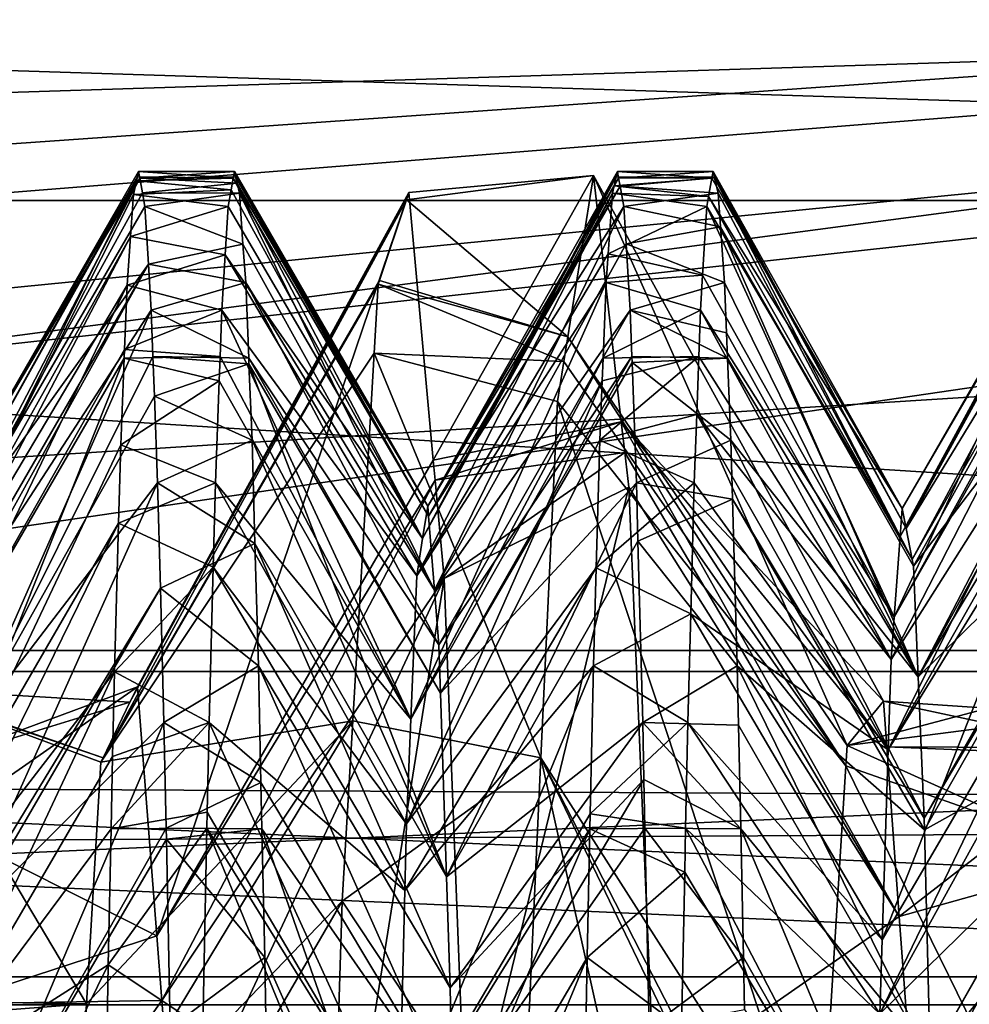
# Model space of a CAD drawing. Extents: x 0 to 200, y 18 to 95.
# Tile 209 of 491: x 72.752 to 73.744, y 56.858 to 57.886. Entities that reach past the tile are written whole.
import ezdxf

# ---------------------------------------------------------------- set-up
doc = ezdxf.new("R2010")
doc.units = 0

msp = doc.modelspace()

# ---------------------------------------------------------------- linework, layer by layer
for points in [[(66.999992, 58.968403, 263.375061), (100.857979, 56.147953, 260.252533), (66.999992, 55.257084, 259.53186)], [(122.799995, 57.297775, 280.72522), (66.999992, 58.968403, 278.624939), (66.999992, 55.257084, 282.468109)], [(66.999992, 58.968403, 263.375061), (101.619339, 56.713158, 260.703735), (100.857979, 56.147953, 260.252533)], [(66.999992, 58.968403, 263.375061), (102.531059, 57.141083, 261.13797), (101.619339, 56.713158, 260.703735)], [(66.999992, 58.968403, 263.375061), (103.638268, 57.660767, 261.665283), (102.531059, 57.141083, 261.13797)], [(122.799995, 58.968403, 278.624939), (66.999992, 58.968403, 278.624939), (122.799995, 57.297775, 280.72522)], [(66.999992, 58.968403, 263.375061), (103.960701, 57.746113, 261.767151), (103.638268, 57.660767, 261.665283)], [(66.999992, 58.968403, 263.375061), (105.602844, 58.180782, 262.28595), (103.960701, 57.746113, 261.767151)], [(55.084332, 58.070004, 41.003445), (77.999992, 58.124733, 40.976082), (55.685112, 57.509953, 39.889133)], [(77.999992, 58.124733, 51.023918), (55.291088, 57.908844, 51.467953), (55.932827, 57.236149, 52.511547)], [(55.685112, 57.509953, 39.889133), (77.999992, 58.124733, 40.976082), (55.894001, 57.31522, 39.501682)], [(55.894001, 57.31522, 39.501682), (77.999992, 58.124733, 40.976082), (56.648254, 56.421177, 38.377098)], [(77.999992, 58.124733, 51.023918), (55.932827, 57.236149, 52.511547), (56.522705, 56.617817, 53.470806)], [(77.999992, 58.124733, 51.023918), (56.522705, 56.617817, 53.470806), (56.938103, 56.044952, 54.049088)], [(56.648254, 56.421177, 38.377098), (77.999992, 58.124733, 40.976082), (57.144798, 55.832596, 37.636749)], [(77.999992, 58.124733, 51.023918), (56.938103, 56.044952, 54.049088), (77.999992, 55.020393, 55.12487)], [(57.144798, 55.832596, 37.636749), (77.999992, 58.124733, 40.976082), (57.585098, 55.134129, 37.049129)], [(57.585098, 55.134129, 37.049129), (77.999992, 58.124733, 40.976082), (77.999992, 55.020393, 36.87513)], [(74.999992, 57.853729, 268.574524), (69.499992, 58.127014, 271), (69.499992, 57.125778, 266.436615)], [(69.499992, 58.127014, 271), (74.999992, 57.853729, 273.425476), (69.499992, 57.125778, 275.563385)], [(74.999992, 57.853729, 271), (69.499992, 58.127014, 271), (74.999992, 57.853729, 268.574524)], [(74.999992, 57.853729, 273.425476), (69.499992, 58.127014, 271), (74.999992, 57.853729, 271)], [(69.199997, 57.945778, 270.181091), (76.999992, 57.696964, 268.562225), (69.199997, 57.696964, 268.562225)], [(69.199997, 57.945778, 270.181091), (76.999992, 57.945778, 270.181091), (76.999992, 57.696964, 268.562225)], [(76.999992, 57.696964, 273.437744), (76.999992, 57.945778, 271.818909), (69.199997, 57.696964, 273.437744)], [(76.999992, 57.945778, 271.818909), (69.199997, 57.945778, 271.818909), (69.199997, 57.696964, 273.437744)], [(74.999992, 57.853729, 268.574524), (69.499992, 57.125778, 266.436615), (74.999992, 56.880943, 266.554504)], [(69.499992, 57.125778, 275.563385), (74.999992, 57.853729, 273.425476), (74.999992, 56.880943, 275.445496)], [(72.676369, 57.380417, 45.997101), (72.875076, 57.72147, 45.835217), (72.674217, 57.360352, 45.723286)], [(72.875076, 57.72147, 45.835217), (72.874146, 57.71735, 45.712799), (72.674217, 57.360352, 45.723286)], [(72.877579, 57.720165, 46.164696), (72.876328, 57.727016, 46), (72.676369, 57.380417, 45.997101)], [(72.876328, 57.727016, 46), (72.875076, 57.72147, 45.835217), (72.676369, 57.380417, 45.997101)], [(72.877579, 57.720165, 46.164696), (72.676369, 57.380417, 45.997101), (72.68045, 57.342667, 46.515465)], [(72.880379, 57.704784, 46.534554), (72.877579, 57.720165, 46.164696), (72.68045, 57.342667, 46.515465)], [(72.875076, 57.72147, 45.835217), (72.975075, 57.720165, 45.835304), (72.874146, 57.71735, 45.712799)], [(72.874146, 57.71735, 45.712799), (72.975075, 57.720165, 45.835304), (72.972855, 57.707985, 45.542339)], [(72.875076, 57.72147, 45.835217), (72.876328, 57.727016, 46), (72.975075, 57.720165, 45.835304)], [(72.876328, 57.727016, 46), (72.976326, 57.727016, 46), (72.975075, 57.720165, 45.835304)], [(72.976326, 57.727016, 46), (72.876328, 57.727016, 46), (72.877579, 57.720165, 46.164696)], [(72.97757, 57.721622, 46.164791), (72.976326, 57.727016, 46), (72.877579, 57.720165, 46.164696)], [(72.97757, 57.721622, 46.164791), (72.877579, 57.720165, 46.164696), (72.979088, 57.715103, 46.364098)], [(72.979088, 57.715103, 46.364098), (72.877579, 57.720165, 46.164696), (72.880379, 57.704784, 46.534554)], [(72.972855, 57.707985, 45.542339), (72.975075, 57.720165, 45.835304), (73.17292, 57.343948, 45.558399)], [(72.975075, 57.720165, 45.835304), (72.976326, 57.727016, 46), (73.178322, 57.377659, 46.245548)], [(72.975075, 57.720165, 45.835304), (73.178322, 57.377659, 46.245548), (73.17292, 57.343948, 45.558399)], [(72.976326, 57.727016, 46), (72.97757, 57.721622, 46.164791), (73.178322, 57.377659, 46.245548)], [(73.178322, 57.377659, 46.245548), (72.97757, 57.721622, 46.164791), (73.179153, 57.367283, 46.351555)], [(72.97757, 57.721622, 46.164791), (72.979088, 57.715103, 46.364098), (73.179153, 57.367283, 46.351555)], [(73.351166, 57.722889, 46.208107), (73.15596, 57.697578, 46.393993), (73.324471, 57.55455, 44.458515)], [(73.351166, 57.722889, 46.208107), (73.158455, 57.705059, 46.558159), (73.15596, 57.697578, 46.393993)], [(73.158455, 57.705059, 46.558159), (73.351166, 57.722889, 46.208107), (73.184029, 57.425648, 48.217705)], [(73.178322, 57.377659, 46.245548), (73.376328, 57.727016, 46), (73.17292, 57.343948, 45.558399)], [(73.376328, 57.727016, 46), (73.375076, 57.721622, 45.835209), (73.17292, 57.343948, 45.558399)], [(73.375076, 57.721622, 45.835209), (73.372856, 57.712036, 45.54213), (73.17292, 57.343948, 45.558399)], [(73.377571, 57.720165, 46.164696), (73.376328, 57.727016, 46), (73.178322, 57.377659, 46.245548)], [(73.379082, 57.71188, 46.363914), (73.377571, 57.720165, 46.164696), (73.178322, 57.377659, 46.245548)], [(73.351166, 57.722889, 46.208107), (73.380333, 57.465672, 48.112068), (73.184029, 57.425648, 48.217705)], [(73.351166, 57.722889, 46.208107), (73.324471, 57.55455, 44.458515), (73.616234, 57.127888, 44.610836)], [(73.654037, 57.174137, 46.98336), (73.351166, 57.722889, 46.208107), (73.616234, 57.127888, 44.610836)], [(73.380333, 57.465672, 48.112068), (73.351166, 57.722889, 46.208107), (73.654037, 57.174137, 46.98336)], [(73.375076, 57.721622, 45.835209), (73.475075, 57.720165, 45.835304), (73.372856, 57.712036, 45.54213)], [(73.372856, 57.712036, 45.54213), (73.475075, 57.720165, 45.835304), (73.471558, 57.700886, 45.371712)], [(73.375076, 57.721622, 45.835209), (73.376328, 57.727016, 46), (73.475075, 57.720165, 45.835304)], [(73.376328, 57.727016, 46), (73.476318, 57.727016, 46), (73.475075, 57.720165, 45.835304)], [(73.476318, 57.727016, 46), (73.376328, 57.727016, 46), (73.377571, 57.720165, 46.164696)], [(73.477577, 57.721622, 46.164791), (73.476318, 57.727016, 46), (73.377571, 57.720165, 46.164696)], [(73.477791, 57.720692, 46.193359), (73.477577, 57.721622, 46.164791), (73.377571, 57.720165, 46.164696)], [(73.477791, 57.720692, 46.193359), (73.377571, 57.720165, 46.164696), (73.379082, 57.71188, 46.363914)], [(73.477791, 57.720692, 46.193359), (73.379082, 57.71188, 46.363914), (73.481529, 57.704563, 46.686291)], [(73.471558, 57.700886, 45.371712), (73.475075, 57.720165, 45.835304), (73.67379, 57.375278, 45.667988)], [(73.475075, 57.720165, 45.835304), (73.476318, 57.727016, 46), (73.67379, 57.375278, 45.667988)], [(73.67379, 57.375278, 45.667988), (73.476318, 57.727016, 46), (73.677856, 57.354191, 46.186115)], [(73.476318, 57.727016, 46), (73.477577, 57.721622, 46.164791), (73.677856, 57.354191, 46.186115)], [(73.477577, 57.721622, 46.164791), (73.477791, 57.720692, 46.193359), (73.677856, 57.354191, 46.186115)], [(73.677856, 57.354191, 46.186115), (73.477791, 57.720692, 46.193359), (73.684097, 57.321857, 46.980526)], [(73.477791, 57.720692, 46.193359), (73.481529, 57.704563, 46.686291), (73.684097, 57.321857, 46.980526)], [(73.67379, 57.375278, 45.667988), (73.875076, 57.721622, 45.835209), (73.671631, 57.346054, 45.39389)], [(73.875076, 57.721622, 45.835209), (73.871559, 57.706451, 45.371464), (73.671631, 57.346054, 45.39389)], [(73.876328, 57.727016, 46), (73.67379, 57.375278, 45.667988), (73.677856, 57.354191, 46.186115)], [(73.876328, 57.727016, 46), (73.875076, 57.721622, 45.835209), (73.67379, 57.375278, 45.667988)], [(73.877571, 57.720165, 46.164696), (73.876328, 57.727016, 46), (73.677856, 57.354191, 46.186115)], [(73.877792, 57.718979, 46.193249), (73.877571, 57.720165, 46.164696), (73.677856, 57.354191, 46.186115)], [(72.674217, 57.360352, 45.723286), (72.874146, 57.71735, 45.712799), (72.667976, 57.302235, 44.930233)], [(72.874146, 57.71735, 45.712799), (72.870972, 57.703251, 45.293911), (72.667976, 57.302235, 44.930233)], [(72.874146, 57.71735, 45.712799), (72.972855, 57.707985, 45.542339), (72.870972, 57.703251, 45.293911)], [(72.979088, 57.715103, 46.364098), (72.880379, 57.704784, 46.534554), (72.981529, 57.704563, 46.686291)], [(72.979088, 57.715103, 46.364098), (72.981529, 57.704563, 46.686291), (73.179153, 57.367283, 46.351555)], [(73.372856, 57.712036, 45.54213), (73.371117, 57.704563, 45.313709), (73.17292, 57.343948, 45.558399)], [(73.379082, 57.71188, 46.363914), (73.178322, 57.377659, 46.245548), (73.179153, 57.367283, 46.351555)], [(73.382942, 57.690762, 46.871788), (73.379082, 57.71188, 46.363914), (73.179153, 57.367283, 46.351555)], [(73.371117, 57.704563, 45.313709), (73.372856, 57.712036, 45.54213), (73.471558, 57.700886, 45.371712)], [(73.481529, 57.704563, 46.686291), (73.379082, 57.71188, 46.363914), (73.382942, 57.690762, 46.871788)], [(73.882935, 57.690762, 46.871788), (73.877792, 57.718979, 46.193249), (73.677856, 57.354191, 46.186115)], [(72.870972, 57.703251, 45.293911), (72.867912, 57.659435, 44.893074), (72.667976, 57.302235, 44.930233)], [(72.882942, 57.690762, 46.871788), (72.880379, 57.704784, 46.534554), (72.68045, 57.342667, 46.515465)], [(72.870972, 57.703251, 45.293911), (72.969711, 57.690762, 45.128212), (72.867912, 57.659435, 44.893074)], [(72.870972, 57.703251, 45.293911), (72.972855, 57.707985, 45.542339), (72.969711, 57.690762, 45.128212)], [(72.875168, 57.189186, 46.868992), (73.158455, 57.705059, 46.558159), (72.895355, 56.929131, 48.107563)], [(73.15596, 57.697578, 46.393993), (73.158455, 57.705059, 46.558159), (72.875168, 57.189186, 46.868992)], [(72.981529, 57.704563, 46.686291), (72.880379, 57.704784, 46.534554), (72.882942, 57.690762, 46.871788)], [(72.981529, 57.704563, 46.686291), (72.882942, 57.690762, 46.871788), (72.985321, 57.651184, 47.183369)], [(73.158455, 57.705059, 46.558159), (73.184029, 57.425648, 48.217705), (72.895355, 56.929131, 48.107563)], [(72.969711, 57.690762, 45.128212), (72.972855, 57.707985, 45.542339), (73.17292, 57.343948, 45.558399)], [(73.179153, 57.367283, 46.351555), (72.981529, 57.704563, 46.686291), (73.185394, 57.289852, 47.142704)], [(72.981529, 57.704563, 46.686291), (72.985321, 57.651184, 47.183369), (73.185394, 57.289852, 47.142704)], [(73.371117, 57.704563, 45.313709), (73.366623, 57.641155, 44.723263), (73.166687, 57.305008, 44.764584)], [(73.17292, 57.343948, 45.558399), (73.371117, 57.704563, 45.313709), (73.166687, 57.305008, 44.764584)], [(73.371117, 57.704563, 45.313709), (73.469711, 57.690762, 45.128212), (73.366623, 57.641155, 44.723263)], [(73.371117, 57.704563, 45.313709), (73.471558, 57.700886, 45.371712), (73.469711, 57.690762, 45.128212)], [(73.481529, 57.704563, 46.686291), (73.382942, 57.690762, 46.871788), (73.484024, 57.669418, 47.013554)], [(73.469711, 57.690762, 45.128212), (73.471558, 57.700886, 45.371712), (73.671631, 57.346054, 45.39389)], [(73.471558, 57.700886, 45.371712), (73.67379, 57.375278, 45.667988), (73.671631, 57.346054, 45.39389)], [(73.481529, 57.704563, 46.686291), (73.484024, 57.669418, 47.013554), (73.684097, 57.321857, 46.980526)], [(73.671631, 57.346054, 45.39389), (73.871124, 57.704563, 45.313709), (73.66539, 57.261749, 44.603195)], [(73.871124, 57.704563, 45.313709), (73.865326, 57.622929, 44.553539), (73.66539, 57.261749, 44.603195)], [(73.871559, 57.706451, 45.371464), (73.871124, 57.704563, 45.313709), (73.671631, 57.346054, 45.39389)], [(69.199997, 57.696964, 268.562225), (76.999992, 57.205116, 267), (69.199997, 57.205116, 267)], [(69.199997, 57.696964, 268.562225), (76.999992, 57.696964, 268.562225), (76.999992, 57.205116, 267)], [(76.999992, 57.205116, 275), (76.999992, 57.696964, 273.437744), (69.199997, 57.205116, 275)], [(76.999992, 57.696964, 273.437744), (69.199997, 57.696964, 273.437744), (69.199997, 57.205116, 275)], [(72.88662, 57.63047, 47.352783), (72.882942, 57.690762, 46.871788), (72.68045, 57.342667, 46.515465)], [(73.127907, 57.613476, 44.547436), (73.15596, 57.697578, 46.393993), (72.839211, 57.114956, 44.616375)], [(73.15596, 57.697578, 46.393993), (72.867302, 57.172951, 46.376263), (72.839211, 57.114956, 44.616375)], [(73.15596, 57.697578, 46.393993), (72.875168, 57.189186, 46.868992), (72.867302, 57.172951, 46.376263)], [(72.867912, 57.659435, 44.893074), (72.969711, 57.690762, 45.128212), (72.966621, 57.640038, 44.723541)], [(72.985321, 57.651184, 47.183369), (72.882942, 57.690762, 46.871788), (72.88662, 57.63047, 47.352783)], [(72.966621, 57.640038, 44.723541), (72.969711, 57.690762, 45.128212), (73.17292, 57.343948, 45.558399)], [(73.15596, 57.697578, 46.393993), (73.127907, 57.613476, 44.547436), (73.324471, 57.55455, 44.458515)], [(73.382942, 57.690762, 46.871788), (73.179153, 57.367283, 46.351555), (73.185394, 57.289852, 47.142704)], [(73.385323, 57.651718, 47.183277), (73.382942, 57.690762, 46.871788), (73.185394, 57.289852, 47.142704)], [(73.366623, 57.641155, 44.723263), (73.469711, 57.690762, 45.128212), (73.465324, 57.618805, 44.554123)], [(73.484024, 57.669418, 47.013554), (73.382942, 57.690762, 46.871788), (73.385323, 57.651718, 47.183277)], [(73.465324, 57.618805, 44.554123), (73.469711, 57.690762, 45.128212), (73.66539, 57.261749, 44.603195)], [(73.469711, 57.690762, 45.128212), (73.671631, 57.346054, 45.39389), (73.66539, 57.261749, 44.603195)], [(73.882935, 57.690762, 46.871788), (73.677856, 57.354191, 46.186115), (73.684097, 57.321857, 46.980526)], [(73.884026, 57.672955, 47.013847), (73.882935, 57.690762, 46.871788), (73.684097, 57.321857, 46.980526)], [(73.484024, 57.669418, 47.013554), (73.385323, 57.651718, 47.183277), (73.488144, 57.611382, 47.554028)], [(73.685448, 57.314873, 47.152077), (73.484024, 57.669418, 47.013554), (73.690323, 57.19931, 47.763973)], [(73.484024, 57.669418, 47.013554), (73.488144, 57.611382, 47.554028), (73.690323, 57.19931, 47.763973)], [(73.684097, 57.321857, 46.980526), (73.484024, 57.669418, 47.013554), (73.685448, 57.314873, 47.152077)], [(73.884026, 57.672955, 47.013847), (73.684097, 57.321857, 46.980526), (73.685448, 57.314873, 47.152077)], [(73.889557, 57.582222, 47.73774), (73.884026, 57.672955, 47.013847), (73.685448, 57.314873, 47.152077)], [(72.667976, 57.302235, 44.930233), (72.867912, 57.659435, 44.893074), (72.664734, 57.272057, 44.518505)], [(72.867912, 57.659435, 44.893074), (72.864357, 57.608421, 44.426353), (72.664734, 57.272057, 44.518505)], [(72.867912, 57.659435, 44.893074), (72.966621, 57.640038, 44.723541), (72.864357, 57.608421, 44.426353)], [(72.985321, 57.651184, 47.183369), (72.88662, 57.63047, 47.352783), (72.988144, 57.611382, 47.554028)], [(72.985321, 57.651184, 47.183369), (72.988144, 57.611382, 47.554028), (73.185394, 57.289852, 47.142704)], [(73.389557, 57.582222, 47.73774), (73.385323, 57.651718, 47.183277), (73.185394, 57.289852, 47.142704)], [(73.488144, 57.611382, 47.554028), (73.385323, 57.651718, 47.183277), (73.389557, 57.582222, 47.73774)], [(72.864357, 57.608421, 44.426353), (72.966621, 57.640038, 44.723541), (72.963097, 57.582222, 44.26226)], [(72.963097, 57.582222, 44.26226), (72.966621, 57.640038, 44.723541), (73.166687, 57.305008, 44.764584)], [(72.966621, 57.640038, 44.723541), (73.17292, 57.343948, 45.558399), (73.166687, 57.305008, 44.764584)], [(73.366623, 57.641155, 44.723263), (73.364502, 57.611382, 44.445972), (73.166687, 57.305008, 44.764584)], [(73.366623, 57.641155, 44.723263), (73.465324, 57.618805, 44.554123), (73.364502, 57.611382, 44.445972)], [(72.88662, 57.63047, 47.352783), (72.68045, 57.342667, 46.515465), (72.686684, 57.284916, 47.308437)], [(72.88662, 57.63047, 47.352783), (72.686684, 57.284916, 47.308437), (72.688011, 57.272587, 47.477764)], [(72.889557, 57.582222, 47.73774), (72.88662, 57.63047, 47.352783), (72.688011, 57.272587, 47.477764)], [(72.988144, 57.611382, 47.554028), (72.88662, 57.63047, 47.352783), (72.889557, 57.582222, 47.73774)], [(73.364502, 57.611382, 44.445972), (73.465324, 57.618805, 44.554123), (73.463097, 57.582222, 44.26226)], [(73.463097, 57.582222, 44.26226), (73.465324, 57.618805, 44.554123), (73.66539, 57.261749, 44.603195)], [(73.865326, 57.622929, 44.553539), (73.864502, 57.611382, 44.445972), (73.66539, 57.261749, 44.603195)], [(72.664734, 57.272057, 44.518505), (72.864357, 57.608421, 44.426353), (72.661751, 57.188877, 44.146355)], [(72.864357, 57.608421, 44.426353), (72.861679, 57.541111, 44.080097), (72.661751, 57.188877, 44.146355)], [(73.126556, 57.609425, 44.458466), (72.839211, 57.114956, 44.616375), (72.83699, 57.110363, 44.47702)], [(73.122368, 57.537556, 44.19265), (73.126556, 57.609425, 44.458466), (72.83699, 57.110363, 44.47702)], [(73.126556, 57.609425, 44.458466), (73.127907, 57.613476, 44.547436), (72.839211, 57.114956, 44.616375)], [(72.864357, 57.608421, 44.426353), (72.963097, 57.582222, 44.26226), (72.861679, 57.541111, 44.080097)], [(72.988144, 57.611382, 47.554028), (72.889557, 57.582222, 47.73774), (72.991325, 57.532139, 47.965794)], [(73.185394, 57.289852, 47.142704), (72.988144, 57.611382, 47.554028), (73.189987, 57.232784, 47.725754)], [(72.988144, 57.611382, 47.554028), (72.991325, 57.532139, 47.965794), (73.189987, 57.232784, 47.725754)], [(73.126556, 57.609425, 44.458466), (73.122368, 57.537556, 44.19265), (73.320351, 57.528576, 44.188564)], [(73.127907, 57.613476, 44.547436), (73.126556, 57.609425, 44.458466), (73.324471, 57.55455, 44.458515)], [(73.324471, 57.55455, 44.458515), (73.126556, 57.609425, 44.458466), (73.320351, 57.528576, 44.188564)], [(73.364502, 57.611382, 44.445972), (73.36132, 57.532139, 44.034206), (73.160454, 57.155235, 43.983955)], [(73.166687, 57.305008, 44.764584), (73.364502, 57.611382, 44.445972), (73.160454, 57.155235, 43.983955)], [(73.364502, 57.611382, 44.445972), (73.463097, 57.582222, 44.26226), (73.36132, 57.532139, 44.034206)], [(73.488144, 57.611382, 47.554028), (73.389557, 57.582222, 47.73774), (73.490265, 57.558704, 47.827751)], [(73.488144, 57.611382, 47.554028), (73.490265, 57.558704, 47.827751), (73.690323, 57.19931, 47.763973)], [(73.66539, 57.261749, 44.603195), (73.864502, 57.611382, 44.445972), (73.662125, 57.217571, 44.188824)], [(73.864502, 57.611382, 44.445972), (73.86132, 57.532139, 44.034206), (73.662125, 57.217571, 44.188824)], [(72.889557, 57.582222, 47.73774), (72.688011, 57.272587, 47.477764), (72.692917, 57.136627, 48.087345)], [(72.891327, 57.534077, 47.966038), (72.889557, 57.582222, 47.73774), (72.692917, 57.136627, 48.087345)], [(72.861679, 57.541111, 44.080097), (72.963097, 57.582222, 44.26226), (72.961327, 57.534077, 44.033962)], [(72.889557, 57.582222, 47.73774), (72.891327, 57.534077, 47.966038), (72.991325, 57.532139, 47.965794)], [(72.961327, 57.534077, 44.033962), (72.963097, 57.582222, 44.26226), (73.160454, 57.155235, 43.983955)], [(72.963097, 57.582222, 44.26226), (73.166687, 57.305008, 44.764584), (73.160454, 57.155235, 43.983955)], [(73.389557, 57.582222, 47.73774), (73.185394, 57.289852, 47.142704), (73.189987, 57.232784, 47.725754)], [(73.391327, 57.534077, 47.966038), (73.389557, 57.582222, 47.73774), (73.189987, 57.232784, 47.725754)], [(73.463097, 57.582222, 44.26226), (73.461327, 57.534077, 44.033962), (73.36132, 57.532139, 44.034206)], [(73.490265, 57.558704, 47.827751), (73.389557, 57.582222, 47.73774), (73.491325, 57.532139, 47.965794)], [(73.389557, 57.582222, 47.73774), (73.391327, 57.534077, 47.966038), (73.491325, 57.532139, 47.965794)], [(73.461327, 57.534077, 44.033962), (73.463097, 57.582222, 44.26226), (73.662125, 57.217571, 44.188824)], [(73.463097, 57.582222, 44.26226), (73.66539, 57.261749, 44.603195), (73.662125, 57.217571, 44.188824)], [(73.889557, 57.582222, 47.73774), (73.685448, 57.314873, 47.152077), (73.690323, 57.19931, 47.763973)], [(73.890259, 57.563072, 47.828533), (73.889557, 57.582222, 47.73774), (73.690323, 57.19931, 47.763973)], [(73.490265, 57.558704, 47.827751), (73.491325, 57.532139, 47.965794), (73.690323, 57.19931, 47.763973)], [(73.891327, 57.534077, 47.966038), (73.890259, 57.563072, 47.828533), (73.690323, 57.19931, 47.763973)], [(73.324471, 57.55455, 44.458515), (73.320351, 57.528576, 44.188564), (73.614891, 57.10648, 44.529442)], [(73.616234, 57.127888, 44.610836), (73.324471, 57.55455, 44.458515), (73.614891, 57.10648, 44.529442)], [(72.861679, 57.541111, 44.080097), (72.861328, 57.532192, 44.034214), (72.661751, 57.188877, 44.146355)], [(73.099976, 57.153381, 42.771706), (73.122368, 57.537556, 44.19265), (72.83699, 57.110363, 44.47702)], [(72.861679, 57.541111, 44.080097), (72.961327, 57.534077, 44.033962), (72.861328, 57.532192, 44.034214)], [(73.122368, 57.537556, 44.19265), (73.099976, 57.153381, 42.771706), (73.296463, 57.11478, 42.681515)], [(73.313736, 57.486885, 43.755211), (73.122368, 57.537556, 44.19265), (73.296463, 57.11478, 42.681515)], [(73.320351, 57.528576, 44.188564), (73.122368, 57.537556, 44.19265), (73.313736, 57.486885, 43.755211)], [(72.661751, 57.188877, 44.146355), (72.861328, 57.532192, 44.034214), (72.655518, 57.015427, 43.370327)], [(72.861328, 57.532192, 44.034214), (72.857735, 57.441879, 43.569668), (72.655518, 57.015427, 43.370327)], [(72.892853, 57.492615, 48.162663), (72.891327, 57.534077, 47.966038), (72.692917, 57.136627, 48.087345)], [(72.861328, 57.532192, 44.034214), (72.960381, 57.508472, 43.912552), (72.857735, 57.441879, 43.569668)], [(72.861328, 57.532192, 44.034214), (72.961327, 57.534077, 44.033962), (72.960381, 57.508472, 43.912552)], [(72.991554, 57.526436, 47.995415), (72.891327, 57.534077, 47.966038), (72.892853, 57.492615, 48.162663)], [(72.991325, 57.532139, 47.965794), (72.891327, 57.534077, 47.966038), (72.991554, 57.526436, 47.995415)], [(72.991554, 57.526436, 47.995415), (72.892853, 57.492615, 48.162663), (72.994759, 57.446453, 48.411026)], [(72.960381, 57.508472, 43.912552), (72.961327, 57.534077, 44.033962), (73.160454, 57.155235, 43.983955)], [(73.189987, 57.232784, 47.725754), (72.991325, 57.532139, 47.965794), (73.19162, 57.182453, 47.928062)], [(72.991325, 57.532139, 47.965794), (72.991554, 57.526436, 47.995415), (73.19162, 57.182453, 47.928062)], [(73.19162, 57.182453, 47.928062), (72.991554, 57.526436, 47.995415), (73.197853, 56.990467, 48.699688)], [(72.991554, 57.526436, 47.995415), (72.994759, 57.446453, 48.411026), (73.197853, 56.990467, 48.699688)], [(73.36132, 57.532139, 44.034206), (73.360382, 57.50869, 43.912354), (73.160454, 57.155235, 43.983955)], [(73.391327, 57.534077, 47.966038), (73.189987, 57.232784, 47.725754), (73.19162, 57.182453, 47.928062)], [(73.391556, 57.527851, 47.995552), (73.391327, 57.534077, 47.966038), (73.19162, 57.182453, 47.928062)], [(73.396179, 57.402142, 48.591682), (73.391556, 57.527851, 47.995552), (73.19162, 57.182453, 47.928062)], [(73.320351, 57.528576, 44.188564), (73.313736, 57.486885, 43.755211), (73.614891, 57.10648, 44.529442)], [(73.461327, 57.534077, 44.033962), (73.459091, 57.473236, 43.745445), (73.357887, 57.446453, 43.588974)], [(73.360382, 57.50869, 43.912354), (73.461327, 57.534077, 44.033962), (73.357887, 57.446453, 43.588974)], [(73.36132, 57.532139, 44.034206), (73.461327, 57.534077, 44.033962), (73.360382, 57.50869, 43.912354)], [(73.491325, 57.532139, 47.965794), (73.391327, 57.534077, 47.966038), (73.391556, 57.527851, 47.995552)], [(73.491325, 57.532139, 47.965794), (73.391556, 57.527851, 47.995552), (73.494759, 57.446453, 48.411026)], [(73.494759, 57.446453, 48.411026), (73.391556, 57.527851, 47.995552), (73.396179, 57.402142, 48.591682)], [(73.459091, 57.473236, 43.745445), (73.461327, 57.534077, 44.033962), (73.662125, 57.217571, 44.188824)], [(73.491325, 57.532139, 47.965794), (73.494759, 57.446453, 48.411026), (73.690323, 57.19931, 47.763973)], [(73.662125, 57.217571, 44.188824), (73.86132, 57.532139, 44.034206), (73.659157, 57.123356, 43.823254)], [(73.86132, 57.532139, 44.034206), (73.859085, 57.476421, 43.744678), (73.659157, 57.123356, 43.823254)], [(73.896172, 57.402142, 48.591682), (73.891327, 57.534077, 47.966038), (73.690323, 57.19931, 47.763973)], [(72.857735, 57.441879, 43.569668), (72.960381, 57.508472, 43.912552), (72.956482, 57.402142, 43.408318)], [(72.956482, 57.402142, 43.408318), (72.960381, 57.508472, 43.912552), (73.160454, 57.155235, 43.983955)], [(73.160454, 57.155235, 43.983955), (73.360382, 57.50869, 43.912354), (73.155899, 57.045872, 43.413937)], [(73.360382, 57.50869, 43.912354), (73.357887, 57.446453, 43.588974), (73.155899, 57.045872, 43.413937)], [(72.896172, 57.402142, 48.591682), (72.892853, 57.492615, 48.162663), (72.692917, 57.136627, 48.087345)], [(72.994759, 57.446453, 48.411026), (72.892853, 57.492615, 48.162663), (72.896172, 57.402142, 48.591682)], [(73.313736, 57.486885, 43.755211), (73.296463, 57.11478, 42.681515), (73.586861, 56.659496, 42.83012)], [(73.614891, 57.10648, 44.529442), (73.313736, 57.486885, 43.755211), (73.586861, 56.659496, 42.83012)], [(73.357887, 57.446453, 43.588974), (73.459091, 57.473236, 43.745445), (73.456482, 57.402142, 43.408318)], [(73.456482, 57.402142, 43.408318), (73.459091, 57.473236, 43.745445), (73.659157, 57.123356, 43.823254)], [(73.459091, 57.473236, 43.745445), (73.662125, 57.217571, 44.188824), (73.659157, 57.123356, 43.823254)], [(73.859085, 57.476421, 43.744678), (73.857887, 57.446453, 43.588974), (73.659157, 57.123356, 43.823254)], [(73.184029, 57.425648, 48.217705), (73.380333, 57.465672, 48.112068), (73.185936, 57.404755, 48.341816)], [(73.380333, 57.465672, 48.112068), (73.383949, 57.433865, 48.347488), (73.185936, 57.404755, 48.341816)], [(73.383949, 57.433865, 48.347488), (73.380333, 57.465672, 48.112068), (73.670662, 56.949329, 48.001431)], [(73.380333, 57.465672, 48.112068), (73.657562, 57.126461, 47.199268), (73.670662, 56.949329, 48.001431)], [(73.380333, 57.465672, 48.112068), (73.654037, 57.174137, 46.98336), (73.657562, 57.126461, 47.199268)], [(72.994759, 57.446453, 48.411026), (72.896172, 57.402142, 48.591682), (72.997787, 57.338753, 48.795307)], [(72.994759, 57.446453, 48.411026), (72.997787, 57.338753, 48.795307), (73.197853, 56.990467, 48.699688)], [(73.357887, 57.446453, 43.588974), (73.354156, 57.313427, 43.114338), (73.155899, 57.045872, 43.413937)], [(73.357887, 57.446453, 43.588974), (73.456482, 57.402142, 43.408318), (73.354156, 57.313427, 43.114338)], [(73.494759, 57.446453, 48.411026), (73.396179, 57.402142, 48.591682), (73.49649, 57.384838, 48.630878)], [(73.690323, 57.19931, 47.763973), (73.494759, 57.446453, 48.411026), (73.696564, 57.051792, 48.545071)], [(73.494759, 57.446453, 48.411026), (73.49649, 57.384838, 48.630878), (73.696564, 57.051792, 48.545071)], [(73.659157, 57.123356, 43.823254), (73.857887, 57.446453, 43.588974), (73.652924, 56.924908, 43.053226)], [(73.857887, 57.446453, 43.588974), (73.852859, 57.26733, 42.94986), (73.652924, 56.924908, 43.053226)], [(72.857735, 57.441879, 43.569668), (72.855446, 57.359753, 43.278748), (72.655518, 57.015427, 43.370327)], [(72.857735, 57.441879, 43.569668), (72.956482, 57.402142, 43.408318), (72.855446, 57.359753, 43.278748)], [(73.185936, 57.404755, 48.341816), (73.383949, 57.433865, 48.347488), (73.195312, 57.302223, 48.950787)], [(73.383949, 57.433865, 48.347488), (73.388062, 57.397552, 48.61631), (73.195312, 57.302223, 48.950787)], [(73.388062, 57.397552, 48.61631), (73.383949, 57.433865, 48.347488), (73.670662, 56.949329, 48.001431)], [(73.184029, 57.425648, 48.217705), (73.185936, 57.404755, 48.341816), (72.895355, 56.929131, 48.107563)], [(72.896172, 57.402142, 48.591682), (72.692917, 57.136627, 48.087345), (72.69915, 56.963593, 48.863171)], [(72.899078, 57.292027, 48.959373), (72.896172, 57.402142, 48.591682), (72.69915, 56.963593, 48.863171)], [(72.855446, 57.359753, 43.278748), (72.956482, 57.402142, 43.408318), (72.954155, 57.314091, 43.114304)], [(72.895355, 56.929131, 48.107563), (73.185936, 57.404755, 48.341816), (72.900612, 56.86137, 48.430271)], [(72.997787, 57.338753, 48.795307), (72.896172, 57.402142, 48.591682), (72.899078, 57.292027, 48.959373)], [(73.185936, 57.404755, 48.341816), (73.195312, 57.302223, 48.950787), (72.900612, 56.86137, 48.430271)], [(72.954155, 57.314091, 43.114304), (72.956482, 57.402142, 43.408318), (73.155899, 57.045872, 43.413937)], [(72.956482, 57.402142, 43.408318), (73.160454, 57.155235, 43.983955), (73.155899, 57.045872, 43.413937)], [(73.396179, 57.402142, 48.591682), (73.19162, 57.182453, 47.928062), (73.197853, 56.990467, 48.699688)], [(73.397789, 57.341011, 48.795818), (73.396179, 57.402142, 48.591682), (73.197853, 56.990467, 48.699688)], [(73.354156, 57.313427, 43.114338), (73.456482, 57.402142, 43.408318), (73.452858, 57.265079, 42.950653)], [(73.49649, 57.384838, 48.630878), (73.396179, 57.402142, 48.591682), (73.397789, 57.341011, 48.795818)], [(73.452858, 57.265079, 42.950653), (73.456482, 57.402142, 43.408318), (73.659157, 57.123356, 43.823254)], [(73.896172, 57.402142, 48.591682), (73.690323, 57.19931, 47.763973), (73.696564, 57.051792, 48.545071)], [(73.8965, 57.389977, 48.63229), (73.896172, 57.402142, 48.591682), (73.696564, 57.051792, 48.545071)], [(73.195312, 57.302223, 48.950787), (73.388062, 57.397552, 48.61631), (73.218689, 56.699501, 50.364113)], [(73.388062, 57.397552, 48.61631), (73.414589, 56.770935, 50.24435), (73.218689, 56.699501, 50.364113)], [(73.388062, 57.397552, 48.61631), (73.670662, 56.949329, 48.001431), (73.414589, 56.770935, 50.24435)], [(73.49649, 57.384838, 48.630878), (73.397789, 57.341011, 48.795818), (73.501381, 57.210934, 49.251369)], [(73.696564, 57.051792, 48.545071), (73.49649, 57.384838, 48.630878), (73.697075, 57.039726, 48.608952)], [(73.49649, 57.384838, 48.630878), (73.501381, 57.210934, 49.251369), (73.697075, 57.039726, 48.608952)], [(73.8965, 57.389977, 48.63229), (73.696564, 57.051792, 48.545071), (73.697075, 57.039726, 48.608952)], [(73.902725, 57.154083, 49.420002), (73.8965, 57.389977, 48.63229), (73.697075, 57.039726, 48.608952)], [(72.655518, 57.015427, 43.370327), (72.855446, 57.359753, 43.278748), (72.653076, 56.947762, 43.067593)], [(72.855446, 57.359753, 43.278748), (72.85112, 57.204773, 42.729771), (72.653076, 56.947762, 43.067593)], [(72.855446, 57.359753, 43.278748), (72.954155, 57.314091, 43.114304), (72.85112, 57.204773, 42.729771)], [(73.402794, 57.151768, 49.427723), (73.397789, 57.341011, 48.795818), (73.197853, 56.990467, 48.699688)], [(73.501381, 57.210934, 49.251369), (73.397789, 57.341011, 48.795818), (73.402794, 57.151768, 49.427723)], [(72.997787, 57.338753, 48.795307), (72.899078, 57.292027, 48.959373), (73.001381, 57.210934, 49.251369)], [(73.197853, 56.990467, 48.699688), (72.997787, 57.338753, 48.795307), (73.201614, 56.87487, 49.16431)], [(72.997787, 57.338753, 48.795307), (73.001381, 57.210934, 49.251369), (73.201614, 56.87487, 49.16431)], [(72.85112, 57.204773, 42.729771), (72.954155, 57.314091, 43.114304), (72.949867, 57.151768, 42.572277)], [(72.949867, 57.151768, 42.572277), (72.954155, 57.314091, 43.114304), (73.154221, 56.976337, 43.211555)], [(72.954155, 57.314091, 43.114304), (73.155899, 57.045872, 43.413937), (73.154221, 56.976337, 43.211555)], [(73.155899, 57.045872, 43.413937), (73.354156, 57.313427, 43.114338), (73.154221, 56.976337, 43.211555)], [(73.354156, 57.313427, 43.114338), (73.351273, 57.210934, 42.748631), (73.154221, 56.976337, 43.211555)], [(73.354156, 57.313427, 43.114338), (73.452858, 57.265079, 42.950653), (73.351273, 57.210934, 42.748631)], [(72.900612, 56.86137, 48.430271), (73.195312, 57.302223, 48.950787), (72.913345, 56.697403, 49.211193)], [(72.913345, 56.697403, 49.211193), (73.195312, 57.302223, 48.950787), (72.948296, 55.750805, 51.186604)], [(73.195312, 57.302223, 48.950787), (73.218689, 56.699501, 50.364113), (72.948296, 55.750805, 51.186604)], [(122.799995, 55.257084, 282.468109), (122.799995, 57.297775, 280.72522), (66.999992, 55.257084, 282.468109)], [(72.899078, 57.292027, 48.959373), (72.69915, 56.963593, 48.863171), (72.699677, 56.949192, 48.927731)], [(72.902794, 57.151768, 49.427723), (72.899078, 57.292027, 48.959373), (72.699677, 56.949192, 48.927731)], [(73.001381, 57.210934, 49.251369), (72.899078, 57.292027, 48.959373), (72.902794, 57.151768, 49.427723)], [(73.351273, 57.210934, 42.748631), (73.452858, 57.265079, 42.950653), (73.449867, 57.151768, 42.572277)], [(73.449867, 57.151768, 42.572277), (73.452858, 57.265079, 42.950653), (73.652924, 56.924908, 43.053226)], [(73.452858, 57.265079, 42.950653), (73.659157, 57.123356, 43.823254), (73.652924, 56.924908, 43.053226)], [(73.652924, 56.924908, 43.053226), (73.852859, 57.26733, 42.94986), (73.65049, 56.847492, 42.752842)], [(73.852859, 57.26733, 42.94986), (73.851273, 57.210934, 42.748631), (73.65049, 56.847492, 42.752842)], [(110.863342, 56.886276, 275.501373), (44.499992, 57.227016, 272.913177), (41.911797, 56.886276, 275.501373)], [(44.499992, 57.227016, 272.913177), (108.275154, 57.227016, 272.913177), (47.088192, 56.886276, 270.324982)], [(108.275154, 57.227016, 272.913177), (44.499992, 57.227016, 272.913177), (110.863342, 56.886276, 275.501373)], [(108.275154, 57.227016, 272.913177), (105.686966, 56.886276, 270.324982), (47.088192, 56.886276, 270.324982)], [(73.001381, 57.210934, 49.251369), (72.902794, 57.151768, 49.427723), (73.004021, 57.089283, 49.578117)], [(73.201614, 56.87487, 49.16431), (73.001381, 57.210934, 49.251369), (73.204086, 56.754871, 49.456043)], [(73.001381, 57.210934, 49.251369), (73.004021, 57.089283, 49.578117), (73.204086, 56.754871, 49.456043)], [(73.154221, 56.976337, 43.211555), (73.351273, 57.210934, 42.748631), (73.14798, 56.717968, 42.459587)], [(73.351273, 57.210934, 42.748631), (73.347916, 57.056549, 42.333961), (73.14798, 56.717968, 42.459587)], [(73.351273, 57.210934, 42.748631), (73.449867, 57.151768, 42.572277), (73.347916, 57.056549, 42.333961)], [(73.501381, 57.210934, 49.251369), (73.402794, 57.151768, 49.427723), (73.502724, 57.14888, 49.418045)], [(73.697075, 57.039726, 48.608952), (73.501381, 57.210934, 49.251369), (73.702797, 56.801094, 49.29834)], [(73.501381, 57.210934, 49.251369), (73.502724, 57.14888, 49.418045), (73.702797, 56.801094, 49.29834)], [(73.851273, 57.210934, 42.748631), (73.84758, 57.040794, 42.291634), (73.65049, 56.847492, 42.752842)], [(76.999992, 57.205116, 267), (76.999992, 56.857018, 267), (69.199997, 56.857018, 267)], [(69.199997, 57.205116, 267), (76.999992, 57.205116, 267), (69.199997, 56.857018, 267)], [(76.999992, 56.857018, 275), (69.199997, 57.205116, 275), (69.199997, 56.857018, 275)], [(76.999992, 57.205116, 275), (69.199997, 57.205116, 275), (76.999992, 56.857018, 275)], [(72.653076, 56.947762, 43.067593), (72.85112, 57.204773, 42.729771), (72.649284, 56.774574, 42.615578)], [(72.85112, 57.204773, 42.729771), (72.849213, 57.116436, 42.493874), (72.649284, 56.774574, 42.615578)], [(72.85112, 57.204773, 42.729771), (72.949867, 57.151768, 42.572277), (72.849213, 57.116436, 42.493874)], [(72.624817, 57.189186, 45.131008), (72.599365, 56.86137, 43.569729), (72.822044, 56.858009, 43.575031)], [(72.83699, 57.110363, 44.47702), (72.624817, 57.189186, 45.131008), (72.822044, 56.858009, 43.575031)], [(72.839211, 57.114956, 44.616375), (72.624817, 57.189186, 45.131008), (72.83699, 57.110363, 44.47702)], [(72.625763, 57.187237, 45.190197), (72.624817, 57.189186, 45.131008), (72.839211, 57.114956, 44.616375)], [(72.625763, 57.187237, 45.190197), (72.867302, 57.172951, 46.376263), (72.663002, 57.110363, 47.52298)], [(72.867302, 57.172951, 46.376263), (72.625763, 57.187237, 45.190197), (72.839211, 57.114956, 44.616375)], [(72.663002, 57.110363, 47.52298), (72.875168, 57.189186, 46.868992), (72.666946, 57.043758, 47.761055)], [(72.867302, 57.172951, 46.376263), (72.875168, 57.189186, 46.868992), (72.663002, 57.110363, 47.52298)], [(72.666946, 57.043758, 47.761055), (72.875168, 57.189186, 46.868992), (72.895355, 56.929131, 48.107563)], [(73.850075, 57.189713, 45.167583), (73.616234, 57.127888, 44.610836), (73.837196, 57.028164, 44.378532)], [(73.850075, 57.189713, 45.167583), (73.86528, 57.159637, 46.119442), (73.616234, 57.127888, 44.610836)], [(73.86528, 57.159637, 46.119442), (73.654037, 57.174137, 46.98336), (73.616234, 57.127888, 44.610836)], [(73.654037, 57.174137, 46.98336), (73.86528, 57.159637, 46.119442), (73.882614, 57.125351, 47.204426)], [(73.657562, 57.126461, 47.199268), (73.654037, 57.174137, 46.98336), (73.882614, 57.125351, 47.204426)], [(72.902794, 57.151768, 49.427723), (72.699677, 56.949192, 48.927731), (72.705391, 56.688858, 49.608082)], [(72.905075, 57.041538, 49.708488), (72.902794, 57.151768, 49.427723), (72.705391, 56.688858, 49.608082)], [(73.08902, 56.965343, 42.076195), (73.099976, 57.153381, 42.771706), (72.811302, 56.676712, 42.927002)], [(73.099976, 57.153381, 42.771706), (72.822044, 56.858009, 43.575031), (72.811302, 56.676712, 42.927002)], [(73.099976, 57.153381, 42.771706), (72.83699, 57.110363, 44.47702), (72.822044, 56.858009, 43.575031)], [(72.949867, 57.151768, 42.572277), (72.947922, 57.058041, 42.333546), (72.847572, 57.040726, 42.291679)], [(72.849213, 57.116436, 42.493874), (72.949867, 57.151768, 42.572277), (72.847572, 57.040726, 42.291679)], [(73.004021, 57.089283, 49.578117), (72.902794, 57.151768, 49.427723), (72.905075, 57.041538, 49.708488)], [(72.947922, 57.058041, 42.333546), (72.949867, 57.151768, 42.572277), (73.14798, 56.717968, 42.459587)], [(72.949867, 57.151768, 42.572277), (73.154221, 56.976337, 43.211555), (73.14798, 56.717968, 42.459587)], [(73.296463, 57.11478, 42.681515), (73.099976, 57.153381, 42.771706), (73.08902, 56.965343, 42.076195)], [(73.402794, 57.151768, 49.427723), (73.197853, 56.990467, 48.699688), (73.201614, 56.87487, 49.16431)], [(73.404022, 57.092319, 49.579144), (73.402794, 57.151768, 49.427723), (73.201614, 56.87487, 49.16431)], [(73.347916, 57.056549, 42.333961), (73.449867, 57.151768, 42.572277), (73.447578, 57.041538, 42.291512)], [(73.502724, 57.14888, 49.418045), (73.402794, 57.151768, 49.427723), (73.505074, 57.040794, 49.708366)], [(73.402794, 57.151768, 49.427723), (73.404022, 57.092319, 49.579144), (73.505074, 57.040794, 49.708366)], [(73.447578, 57.041538, 42.291512), (73.449867, 57.151768, 42.572277), (73.65049, 56.847492, 42.752842)], [(73.449867, 57.151768, 42.572277), (73.652924, 56.924908, 43.053226), (73.65049, 56.847492, 42.752842)], [(73.502724, 57.14888, 49.418045), (73.505074, 57.040794, 49.708366), (73.702797, 56.801094, 49.29834)], [(73.902725, 57.154083, 49.420002), (73.697075, 57.039726, 48.608952), (73.702797, 56.801094, 49.29834)], [(73.902786, 57.151768, 49.427723), (73.902725, 57.154083, 49.420002), (73.702797, 56.801094, 49.29834)], [(73.905075, 57.041538, 49.708488), (73.902786, 57.151768, 49.427723), (73.702797, 56.801094, 49.29834)], [(74.999992, 55.748978, 264.203949), (69.499992, 57.125778, 266.436615), (69.499992, 54.306, 262.711578)], [(69.499992, 57.125778, 275.563385), (74.999992, 55.748978, 277.796051), (69.499992, 54.306, 279.288422)], [(74.999992, 56.880943, 266.554504), (69.499992, 57.125778, 266.436615), (74.999992, 55.748978, 264.203949)], [(69.499992, 57.125778, 275.563385), (74.999992, 56.880943, 275.445496), (74.999992, 55.748978, 277.796051)], [(73.616234, 57.127888, 44.610836), (73.614891, 57.10648, 44.529442), (73.837196, 57.028164, 44.378532)], [(73.657562, 57.126461, 47.199268), (73.886932, 57.116821, 47.474438), (73.670662, 56.949329, 48.001431)], [(73.657562, 57.126461, 47.199268), (73.882614, 57.125351, 47.204426), (73.886932, 57.116821, 47.474438)], [(72.849213, 57.116436, 42.493874), (72.847572, 57.040726, 42.291679), (72.649284, 56.774574, 42.615578)], [(73.296463, 57.11478, 42.681515), (73.08902, 56.965343, 42.076195), (73.27636, 56.681732, 41.43198)], [(73.296463, 57.11478, 42.681515), (73.27636, 56.681732, 41.43198), (73.558876, 55.936893, 41.242157)], [(73.578545, 56.52692, 42.326099), (73.296463, 57.11478, 42.681515), (73.558876, 55.936893, 41.242157)], [(73.580727, 56.561626, 42.458046), (73.296463, 57.11478, 42.681515), (73.578545, 56.52692, 42.326099)], [(73.586861, 56.659496, 42.83012), (73.296463, 57.11478, 42.681515), (73.580727, 56.561626, 42.458046)], [(73.886932, 57.116821, 47.474438), (73.893372, 57.011475, 47.863049), (73.670662, 56.949329, 48.001431)], [(73.811478, 56.70554, 42.802753), (73.614891, 57.10648, 44.529442), (73.586861, 56.659496, 42.83012)], [(73.837196, 57.028164, 44.378532), (73.614891, 57.10648, 44.529442), (73.811478, 56.70554, 42.802753)], [(73.004021, 57.089283, 49.578117), (72.905075, 57.041538, 49.708488), (73.005074, 57.040794, 49.708366)], [(73.004021, 57.089283, 49.578117), (73.005074, 57.040794, 49.708366), (73.204086, 56.754871, 49.456043)], [(73.404022, 57.092319, 49.579144), (73.201614, 56.87487, 49.16431), (73.204086, 56.754871, 49.456043)], [(73.405075, 57.041538, 49.708488), (73.404022, 57.092319, 49.579144), (73.204086, 56.754871, 49.456043)], [(73.404022, 57.092319, 49.579144), (73.405075, 57.041538, 49.708488), (73.505074, 57.040794, 49.708366)], [(72.947922, 57.058041, 42.333546), (72.947578, 57.041538, 42.291512), (72.847572, 57.040726, 42.291679)], [(72.947578, 57.041538, 42.291512), (72.947922, 57.058041, 42.333546), (73.14798, 56.717968, 42.459587)], [(73.347916, 57.056549, 42.333961), (73.347572, 57.040794, 42.291634), (73.14798, 56.717968, 42.459587)], [(73.347916, 57.056549, 42.333961), (73.447578, 57.041538, 42.291512), (73.347572, 57.040794, 42.291634)], [(72.666946, 57.043758, 47.761055), (72.895355, 56.929131, 48.107563), (72.677948, 56.858009, 48.424969)], [(72.905319, 57.029919, 49.738083), (72.905075, 57.041538, 49.708488), (72.705391, 56.688858, 49.608082)], [(72.844505, 56.898727, 41.912464), (72.947578, 57.041538, 42.291512), (72.943245, 56.832832, 41.759918)], [(72.847572, 57.040726, 42.291679), (72.947578, 57.041538, 42.291512), (72.844505, 56.898727, 41.912464)], [(73.005074, 57.040794, 49.708366), (72.905075, 57.041538, 49.708488), (72.905319, 57.029919, 49.738083)], [(72.943245, 56.832832, 41.759918), (72.947578, 57.041538, 42.291512), (73.144249, 56.563148, 42.008987)], [(72.947578, 57.041538, 42.291512), (73.14798, 56.717968, 42.459587), (73.144249, 56.563148, 42.008987)], [(73.409409, 56.832832, 50.240082), (73.405075, 57.041538, 49.708488), (73.204086, 56.754871, 49.456043)], [(73.347572, 57.040794, 42.291634), (73.447578, 57.041538, 42.291512), (73.446625, 56.995628, 42.174572)], [(73.507996, 56.906437, 50.069252), (73.405075, 57.041538, 49.708488), (73.409409, 56.832832, 50.240082)], [(73.505074, 57.040794, 49.708366), (73.405075, 57.041538, 49.708488), (73.507996, 56.906437, 50.069252)], [(73.446625, 56.995628, 42.174572), (73.447578, 57.041538, 42.291512), (73.646698, 56.659466, 42.30687)], [(73.447578, 57.041538, 42.291512), (73.65049, 56.847492, 42.752842), (73.646698, 56.659466, 42.30687)], [(73.908966, 56.854206, 50.185638), (73.905075, 57.041538, 49.708488), (73.702797, 56.801094, 49.29834)], [(72.847572, 57.040726, 42.291679), (72.844505, 56.898727, 41.912464), (72.649284, 56.774574, 42.615578)], [(73.005074, 57.040794, 49.708366), (72.905319, 57.029919, 49.738083), (73.007996, 56.906437, 50.069252)], [(73.204086, 56.754871, 49.456043), (73.005074, 57.040794, 49.708366), (73.210327, 56.452396, 50.191418)], [(73.005074, 57.040794, 49.708366), (73.007996, 56.906437, 50.069252), (73.210327, 56.452396, 50.191418)], [(73.14798, 56.717968, 42.459587), (73.347572, 57.040794, 42.291634), (73.144249, 56.563148, 42.008987)], [(73.347572, 57.040794, 42.291634), (73.344658, 56.906437, 41.930748), (73.144249, 56.563148, 42.008987)], [(73.347572, 57.040794, 42.291634), (73.446625, 56.995628, 42.174572), (73.344658, 56.906437, 41.930748)], [(73.702797, 56.801094, 49.29834), (73.505074, 57.040794, 49.708366), (73.70874, 56.553246, 50.014355)], [(73.505074, 57.040794, 49.708366), (73.507996, 56.906437, 50.069252), (73.70874, 56.553246, 50.014355)], [(73.65049, 56.847492, 42.752842), (73.84758, 57.040794, 42.291634), (73.646698, 56.659466, 42.30687)], [(73.84758, 57.040794, 42.291634), (73.846626, 56.996964, 42.173904), (73.646698, 56.659466, 42.30687)], [(72.909409, 56.832832, 50.240082), (72.905319, 57.029919, 49.738083), (72.705391, 56.688858, 49.608082)], [(73.007996, 56.906437, 50.069252), (72.905319, 57.029919, 49.738083), (72.909409, 56.832832, 50.240082)], [(73.670662, 56.949329, 48.001431), (73.893372, 57.011475, 47.863049), (73.692467, 56.654552, 49.33633)], [(73.692467, 56.654552, 49.33633), (73.893372, 57.011475, 47.863049), (73.921394, 56.553055, 49.554058)], [(73.344658, 56.906437, 41.930748), (73.446625, 56.995628, 42.174572), (73.443253, 56.832832, 41.759918)], [(73.443253, 56.832832, 41.759918), (73.446625, 56.995628, 42.174572), (73.646698, 56.659466, 42.30687)], [(73.846626, 56.996964, 42.173904), (73.844658, 56.906437, 41.930748), (73.646698, 56.659466, 42.30687)], [(73.08902, 56.965343, 42.076195), (72.79882, 56.465813, 42.173164), (73.07209, 56.429897, 41.099331)], [(73.08902, 56.965343, 42.076195), (72.811302, 56.676712, 42.927002), (72.79882, 56.465813, 42.173164)], [(73.27636, 56.681732, 41.43198), (73.08902, 56.965343, 42.076195), (73.07209, 56.429897, 41.099331)], [(73.414589, 56.770935, 50.24435), (73.670662, 56.949329, 48.001431), (73.692467, 56.654552, 49.33633)], [(72.895355, 56.929131, 48.107563), (72.900612, 56.86137, 48.430271), (72.677948, 56.858009, 48.424969)], [(72.844505, 56.898727, 41.912464), (72.842979, 56.812653, 41.730305), (72.643044, 56.490097, 41.873081)], [(72.649284, 56.774574, 42.615578), (72.844505, 56.898727, 41.912464), (72.643044, 56.490097, 41.873081)], [(72.844505, 56.898727, 41.912464), (72.943245, 56.832832, 41.759918), (72.842979, 56.812653, 41.730305)], [(73.007996, 56.906437, 50.069252), (72.909409, 56.832832, 50.240082), (73.010262, 56.779556, 50.339085)], [(73.007996, 56.906437, 50.069252), (73.010262, 56.779556, 50.339085), (73.210327, 56.452396, 50.191418)], [(73.144249, 56.563148, 42.008987), (73.344658, 56.906437, 41.930748), (73.141754, 56.417282, 41.726635)], [(73.344658, 56.906437, 41.930748), (73.341682, 56.739597, 41.575943), (73.141754, 56.417282, 41.726635)], [(73.344658, 56.906437, 41.930748), (73.443253, 56.832832, 41.759918), (73.341682, 56.739597, 41.575943)], [(73.508965, 56.852219, 50.184555), (73.507996, 56.906437, 50.069252), (73.409409, 56.832832, 50.240082)], [(73.507996, 56.906437, 50.069252), (73.508965, 56.852219, 50.184555), (73.70874, 56.553246, 50.014355)], [(73.646698, 56.659466, 42.30687), (73.844658, 56.906437, 41.930748), (73.640457, 56.350574, 41.574211)], [(73.844658, 56.906437, 41.930748), (73.840385, 56.666943, 41.421425), (73.640457, 56.350574, 41.574211)], [(113.275154, 55.887272, 277.913177), (110.863342, 56.886276, 275.501373), (39.5, 55.887272, 277.913177)], [(110.863342, 56.886276, 275.501373), (41.911797, 56.886276, 275.501373), (39.5, 55.887272, 277.913177)], [(47.088192, 56.886276, 270.324982), (105.686966, 56.886276, 270.324982), (49.499989, 55.887272, 267.913177)], [(105.686966, 56.886276, 270.324982), (103.275146, 55.887272, 267.913177), (49.499989, 55.887272, 267.913177)], [(72.822044, 56.858009, 43.575031), (72.599365, 56.86137, 43.569729), (72.597771, 56.840836, 43.471935)], [(72.822044, 56.858009, 43.575031), (72.597771, 56.840836, 43.471935), (72.811302, 56.676712, 42.927002)], [(72.677948, 56.858009, 48.424969), (72.900612, 56.86137, 48.430271), (72.694984, 56.570148, 49.453888)], [(72.900612, 56.86137, 48.430271), (72.913345, 56.697403, 49.211193), (72.694984, 56.570148, 49.453888)]]:
    msp.add_3dface(points)

doc.saveas('drawing.dxf')
